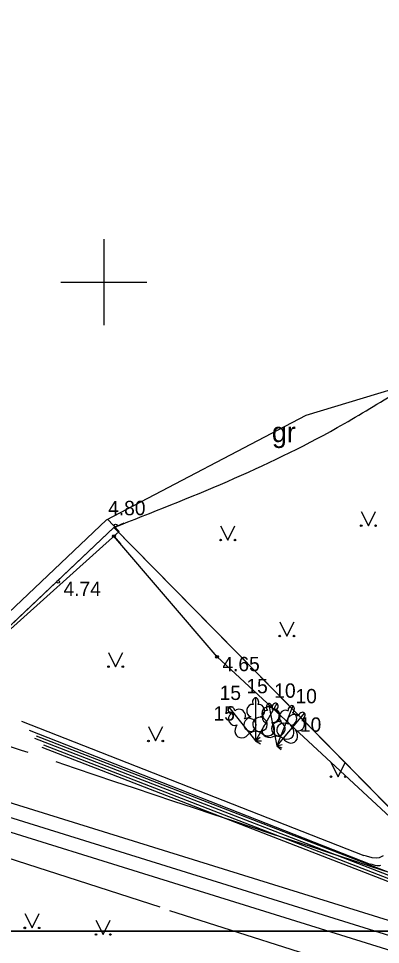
# Model space of a CAD drawing. Extents: x 519536 to 519949, y 326041 to 326519.
# Drawn here: x 519747.03 to 519759.65, y 326326.92 to 326359.19 of the extents above; entities that cross this region are included whole.
import ezdxf

# ---------------------------------------------------------------- set-up
doc = ezdxf.new("R2010")
doc.units = 0
for name, color, linetype in [('BUVE_EKAS_####_####_#', 7, 'Continuous'), ('CELI_CMAL_####_####_#', 7, 'Continuous'), ('CELI_CSEG_####_TKST_#', 7, 'Continuous'), ('ELEK_VADP_VSPR_####_#', 7, 'Continuous'), ('ELEK_VADP_ZSPR_####_#', 7, 'Continuous'), ('GEOD_ELEM_####_####_#', 7, 'Continuous'), ('NORB_ELEM_####_####_#', 7, 'Continuous'), ('NORB_ZOGS_ZBET_####_#', 7, 'Continuous'), ('RAMI_PLAN_####_TKST_#', 7, 'Continuous'), ('RAMI_UZMR_####_####_#', 7, 'Continuous'), ('RELJ_AATZ_####_TKST_#', 7, 'Continuous'), ('RELJ_ELEM_####_####_#', 7, 'Continuous'), ('ROBZ_UZMR_####_####_#', 7, 'Continuous'), ('SILT_VADP_UDEN_####_#', 7, 'Continuous'), ('SILT_VADP_UDEN_TKAM_#', 7, 'Continuous'), ('TERT_DIAM_####_TKST_#', 7, 'Continuous'), ('TERT_ELEM_####_####_#', 7, 'Continuous')]:
    doc.layers.add(name, color=color, linetype=linetype)

msp = doc.modelspace()

# ---------------------------------------------------------------- linework, layer by layer
at = {"layer": 'BUVE_EKAS_####_####_#'}
for p in [(519750.133, 326341.738), (519745.768, 326337.031)]:
    msp.add_line(p, (519750.542, 326341.318), dxfattribs=at)
at = {"layer": 'CELI_CMAL_####_####_#'}
msp.add_line((519750.347, 326341.449), (519750.712, 326341.612), dxfattribs=at)
for points in [[(519744.085, 326330.766), (519751.952, 326328.234)], [(519752.294, 326328.107), (519758.933, 326325.987), (519762.445, 326324.803)]]:
    msp.add_lwpolyline(points, dxfattribs=at)
for start, end in [(251.122264, 251.400828), (251.436136, 252.233583)]:
    msp.add_arc((520276.608, 327906.337), 1659.383, start, end, dxfattribs=at)
msp.add_spline([(519750.347, 326341.449), (519758.137, 326344.931), (519760.144, 326346.128)], degree=3, dxfattribs=at)
at = {"layer": 'ELEK_VADP_VSPR_####_#'}
for p, q in [((519759.353, 326329.709), (519759.289, 326329.726)), ((519759.392, 326329.699), (519759.353, 326329.709)), ((519759.466, 326329.679), (519759.392, 326329.699)), ((519759.528, 326329.667), (519759.466, 326329.679)), ((519759.584, 326329.663), (519759.528, 326329.667)), ((519759.611, 326329.665), (519759.584, 326329.663)), ((519759.648, 326329.674), (519759.611, 326329.665))]:
    msp.add_line(p, q, dxfattribs=at)
for points in [[(519747.137, 326334.709), (519759.071, 326330.026)], [(519747.406, 326334.388), (519759.289, 326329.726)], [(519759.74, 326330.01), (519759.599, 326329.942), (519759.503, 326329.925), (519759.36, 326329.943), (519759.165, 326329.999), (519759.071, 326330.026)]]:
    msp.add_lwpolyline(points, dxfattribs=at)
at = {"layer": 'ELEK_VADP_ZSPR_####_#'}
for points in [[(519747.591, 326334.111), (519762.962, 326328.166)], [(519747.648, 326334.196), (519762.938, 326328.283)], [(519747.838, 326333.795), (519762.682, 326328.047)], [(519747.896, 326333.881), (519762.866, 326328.083)]]:
    msp.add_lwpolyline(points, dxfattribs=at)
at = {"layer": 'GEOD_ELEM_####_####_#'}
for p, q in [((519750, 326351.5), (519750, 326350)), ((519748.5, 326350), (519750, 326350)), ((519750, 326350), (519750, 326348.5)), ((519750, 326350), (519751.5, 326350))]:
    msp.add_line(p, q, dxfattribs=at)
at = {"layer": 'NORB_ELEM_####_####_#'}
msp.add_lwpolyline([(519750.356, 326341.151), (519750.588, 326340.879)], dxfattribs=at)
at = {"layer": 'NORB_ZOGS_ZBET_####_#'}
msp.add_lwpolyline([(519761.888, 326329.591), (519753.951, 326336.945), (519750.356, 326341.151)], dxfattribs=at)
at = {"layer": 'RAMI_PLAN_####_TKST_#'}
for p, q in [((519813.09, 326327.384), (519535.524, 326327.384)), ((519549.616, 326327.384), (519948.98, 326327.384))]:
    msp.add_line(p, q, dxfattribs=at)
at = {"layer": 'RAMI_UZMR_####_####_#'}
msp.add_lwpolyline([(519677.714, 326342.785), (519698.5, 326350), (519731.501, 326357.892), (519737.588, 326345.92), (519745.762, 326337.624), (519750.101, 326341.721), (519757.06, 326345.369), (519768.285, 326348.755), (519787.076, 326359.753), (519805.421, 326337.748), (519789.141, 326322.825), (519795, 326316.434), (519793.447, 326310.334), (519805.429, 326296.386), (519823.19, 326274.962), (519838.453, 326250.764), (519857.773, 326227.07), (519873.021, 326209.453), (519881.37, 326184.273)], dxfattribs=at)
at = {"layer": 'RELJ_ELEM_####_####_#'}
for centre in [(519750.414, 326341.521), (519750.356, 326341.151), (519748.412, 326339.564), (519753.951, 326336.945)]:
    msp.add_circle(centre, 0.05, dxfattribs=at)
at = {"layer": 'ROBZ_UZMR_####_####_#'}
for p, q in [((519750.347, 326341.449), (519745.717, 326337.069)), ((519761.947, 326329.667), (519750.347, 326341.449))]:
    msp.add_line(p, q, dxfattribs=at)
msp.add_lwpolyline([(519670.304, 326321.355), (519737.746, 326345.414), (519745.717, 326337.069), (519750.347, 326341.449), (519761.947, 326329.667), (519768.36, 326323.393), (519766.634, 326320.884), (519725.483, 326261.055)], close=True, dxfattribs=at)
at = {"layer": 'SILT_VADP_UDEN_####_#'}
msp.add_lwpolyline([(519774.859, 326322.624), (519769.902, 326324.133), (519741.531, 326332.956)], dxfattribs=at)
at = {"layer": 'SILT_VADP_UDEN_TKAM_#'}
for points in [[(519775.012, 326323.1), (519770.049, 326324.611), (519740.573, 326333.777)], [(519774.715, 326322.167), (519769.76, 326323.675), (519741.832, 326332.36)]]:
    msp.add_lwpolyline(points, dxfattribs=at)
at = {"layer": 'TERT_ELEM_####_####_#'}
for p, q in [((519758.976, 326342.013), (519759.226, 326341.513)), ((519759.226, 326341.513), (519759.476, 326342.013)), ((519754.073, 326341.515), (519754.323, 326341.015)), ((519754.323, 326341.015), (519754.573, 326341.515)), ((519756.134, 326338.169), (519756.384, 326337.669)), ((519756.384, 326337.669), (519756.634, 326338.169)), ((519750.165, 326337.102), (519750.415, 326336.602)), ((519750.415, 326336.602), (519750.665, 326337.102)), ((519751.56, 326334.513), (519751.81, 326334.013)), ((519751.81, 326334.013), (519752.06, 326334.513)), ((519755.295, 326334.364), (519755.295, 326334.017)), ((519755.466, 326334.319), (519755.295, 326334.017)), ((519755.079, 326334.289), (519755.295, 326334.017)), ((519755.295, 326334.017), (519755.452, 326334.141)), ((519755.295, 326334.017), (519755.469, 326333.918)), ((519755.295, 326334.017), (519755.495, 326334.017)), ((519755.964, 326334.189), (519756.029, 326333.848)), ((519756.159, 326334.17), (519756.029, 326333.848)), ((519756.252, 326334.114), (519756.029, 326333.848)), ((519756.029, 326333.848), (519756.225, 326333.886)), ((519756.029, 326333.848), (519756.182, 326333.719)), ((519756.029, 326333.848), (519756.214, 326333.773)), ((519757.92, 326333.268), (519758.17, 326332.768)), ((519758.17, 326332.768), (519758.42, 326333.268)), ((519747.25, 326328), (519747.5, 326327.5)), ((519747.5, 326327.5), (519747.75, 326328)), ((519749.727, 326327.77), (519749.977, 326327.27)), ((519749.977, 326327.27), (519750.227, 326327.77))]:
    msp.add_line(p, q, dxfattribs=at)
for points in [[(519755.295, 326335.517), (519755.295, 326334.364)], [(519755.385, 326335.285), (519755.384, 326335.286)], [(519756.036, 326335.321), (519755.466, 326334.319)], [(519755.747, 326335.321), (519755.964, 326334.189)], [(519754.362, 326335.192), (519755.079, 326334.289)], [(519754.577, 326335.066), (519754.576, 326335.066)], [(519755.879, 326335.11), (519755.878, 326335.111)], [(519755.999, 326335.075), (519755.998, 326335.076)], [(519756.59, 326335.239), (519756.159, 326334.17)], [(519756.993, 326334.997), (519756.252, 326334.114)], [(519756.586, 326334.99), (519756.585, 326334.991)], [(519756.912, 326334.761), (519756.912, 326334.763)]]:
    msp.add_lwpolyline(points, dxfattribs=at)
for centre, radius in [((519758.976, 326341.513), 0.028), ((519759.476, 326341.513), 0.0263), ((519754.073, 326341.014), 0.028), ((519754.573, 326341.014), 0.0263), ((519756.134, 326337.669), 0.028), ((519756.634, 326337.669), 0.0263), ((519750.165, 326336.601), 0.028), ((519750.665, 326336.601), 0.0263), ((519751.559, 326334.012), 0.028), ((519752.059, 326334.012), 0.0263), ((519757.919, 326332.768), 0.028), ((519758.419, 326332.768), 0.0263), ((519747.25, 326327.5), 0.028), ((519747.75, 326327.5), 0.0263), ((519749.727, 326327.269), 0.028), ((519750.227, 326327.269), 0.0263)]:
    msp.add_circle(centre, radius, dxfattribs=at)
for centre, major_axis, ratio, start_param, end_param in [((519755.167, 326335.072), (-0.039, -0.212), 0.861323, 3.141593, 6.283185), ((519755.295, 326335.367), (0, -0.15), 0.707107, 3.14537, 5.287485), ((519755.295, 326335.367), (0, -0.15), 0.707107, 0.995701, 3.137816), ((519755.423, 326335.072), (0.039, -0.212), 0.861323, 0, 3.141593), ((519755.776, 326335.174), (0.028, -0.147), 0.707107, 3.14537, 5.287485), ((519755.775, 326335.174), (0.028, -0.147), 0.707107, 0.995701, 3.137816), ((519755.962, 326335.191), (-0.074, -0.13), 0.707107, 3.14537, 5.287485), ((519755.961, 326335.191), (-0.074, -0.13), 0.707107, 0.995701, 3.137816), ((519754.539, 326334.764), (0.102, -0.19), 0.861323, 3.141593, 6.283185), ((519754.456, 326335.075), (0.093, -0.117), 0.707107, 3.14537, 5.287485), ((519754.455, 326335.074), (0.093, -0.117), 0.707107, 0.995701, 3.137816), ((519754.739, 326334.923), (0.162, -0.142), 0.861323, 0, 3.141593), ((519755.705, 326334.998), (-0.139, -0.166), 0.861323, 3.141593, 6.283185), ((519755.705, 326334.86), (0.002, -0.216), 0.861323, 3.141593, 6.283185), ((519755.928, 326334.871), (-0.071, -0.204), 0.861323, 0, 3.141593), ((519755.957, 326334.909), (0.078, -0.201), 0.861323, 0, 3.141593), ((519756.305, 326334.875), (-0.115, -0.183), 0.861323, 3.141593, 6.283185), ((519756.609, 326334.739), (-0.166, -0.138), 0.861323, 3.141593, 6.283185), ((519756.534, 326335.1), (-0.056, -0.139), 0.707107, 3.14537, 5.287485), ((519756.542, 326334.779), (-0.043, -0.211), 0.861323, 0, 3.141593), ((519756.533, 326335.1), (-0.056, -0.139), 0.707107, 0.995701, 3.137816), ((519756.897, 326334.882), (-0.096, -0.115), 0.707107, 3.14537, 5.287485), ((519756.897, 326334.882), (-0.096, -0.115), 0.707107, 0.995701, 3.137816), ((519755.205, 326334.61), (0.307, 0.095), 0.814445, 1.570796, 4.752015), ((519754.997, 326334.537), (-0.299, -0.116), 0.814445, 1.531171, 4.712389), ((519755.51, 326334.577), (0.314, -0.069), 0.814445, 1.570796, 4.752015), ((519755.385, 326334.61), (-0.307, 0.095), 0.814445, 1.531171, 4.712389), ((519755.666, 326334.488), (-0.22, 0.234), 0.814445, 1.531171, 4.712389), ((519755.83, 326334.414), (0.284, 0.151), 0.814445, 1.570796, 4.752015), ((519756.168, 326334.431), (0.32, -0.026), 0.814445, 1.570796, 4.752015), ((519756.006, 326334.447), (-0.319, 0.036), 0.814445, 1.531171, 4.712389), ((519756.342, 326334.36), (0.296, -0.124), 0.814445, 1.570796, 4.752015), ((519756.806, 326334.574), (-0.107, -0.188), 0.861323, 0, 3.141593), ((519754.856, 326334.426), (0.181, 0.265), 0.814445, 1.570796, 4.752015), ((519756.334, 326334.364), (-0.249, 0.203), 0.814445, 1.531171, 4.712389), ((519756.479, 326334.245), (-0.174, 0.27), 0.814445, 1.531171, 4.712389)]:
    msp.add_ellipse(centre, major_axis=major_axis, ratio=ratio, start_param=start_param, end_param=end_param, dxfattribs=at)

# ---------------------------------------------------------------- texts
at = {"layer": 'CELI_CSEG_####_TKST_#'}
msp.add_text('gr', height=0.7, dxfattribs=at).set_placement((519755.862, 326344.425))
at = {"layer": 'RELJ_AATZ_####_TKST_#'}
for s, p in [('4.80', (519750.154, 326341.881)), (' 4.74', (519748.412, 326339.064)), (' 4.65', (519753.951, 326336.445))]:
    msp.add_text(s, height=0.5, dxfattribs=at).set_placement(p)
at = {"layer": 'TERT_DIAM_####_TKST_#'}
for s, p in [('15', (519754.041, 326335.442)), ('15', (519754.974, 326335.676)), ('10', (519755.946, 326335.52)), ('10', (519756.685, 326335.326)), ('15', (519753.828, 326334.723)), ('10', (519756.84, 326334.334))]:
    msp.add_text(s, height=0.5, dxfattribs=at).set_placement(p)

doc.saveas('drawing.dxf')
